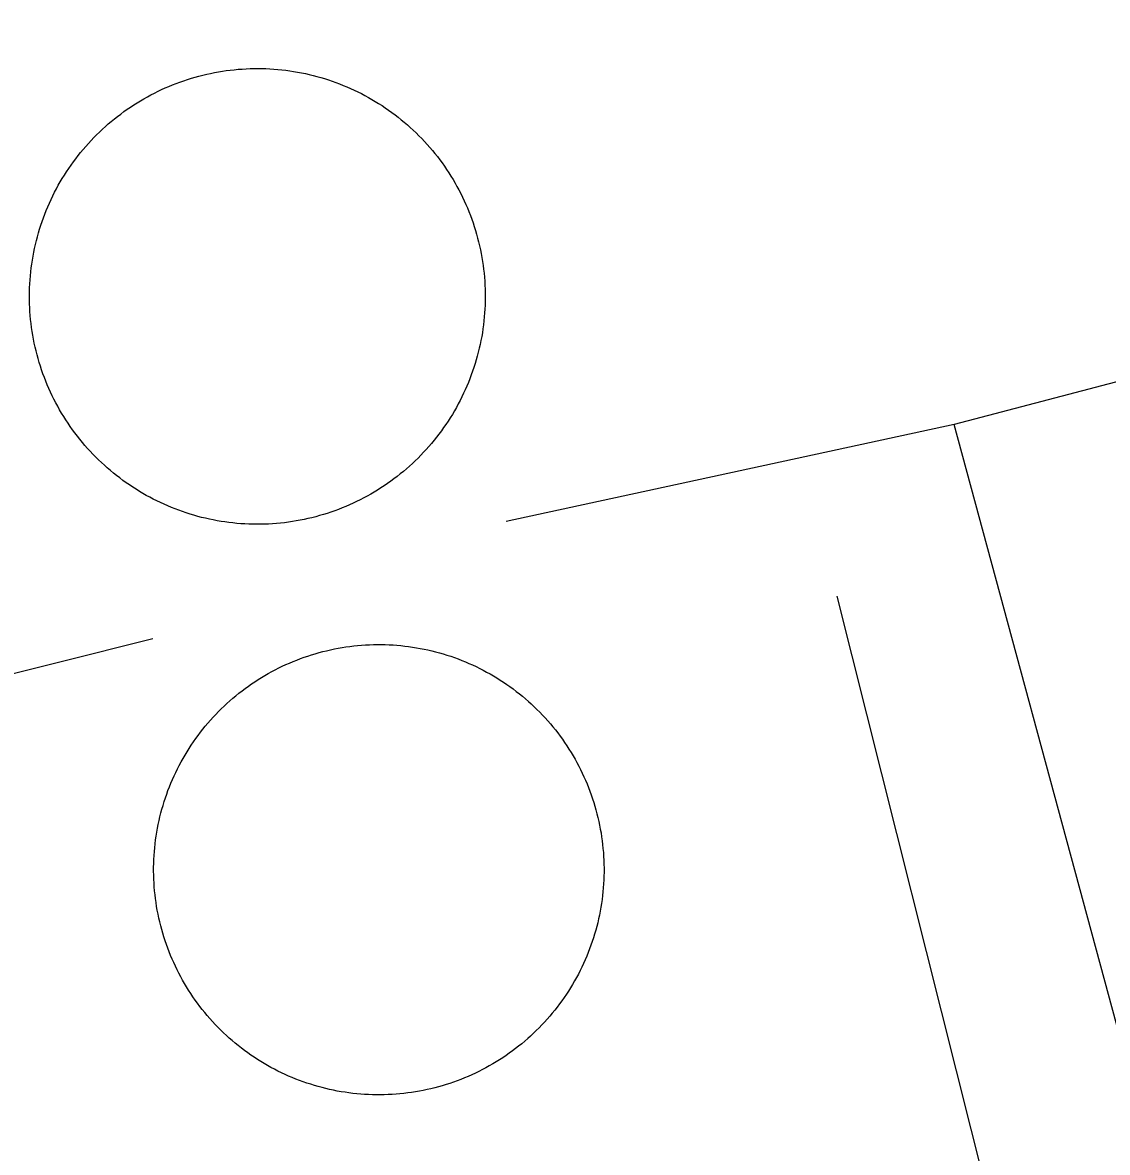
# Model space of a CAD drawing. Extents: x 3651524 to 3689615, y 505651 to 531377.
# Drawn here: x 3674970.5 to 3675045.3, y 514482.2 to 514560.1 of the extents above; entities that cross this region are included whole.
import ezdxf

# ---------------------------------------------------------------- set-up
doc = ezdxf.new("R2010")
doc.units = 0
for name, color, linetype in [('V-DOMW-TANK', 7, 'Continuous'), ('V-RAIL-TRAK', 7, 'Continuous'), ('V-UTIL-LINE', 7, 'Continuous')]:
    doc.layers.add(name, color=color, linetype=linetype)

msp = doc.modelspace()

# ---------------------------------------------------------------- linework, layer by layer
at = {"layer": 'V-DOMW-TANK'}
for points in [[(3674974.136, 514550.748), (3674974.302, 514550.965), (3674974.474, 514551.18), (3674974.65, 514551.391), (3674974.828, 514551.6), (3674975.01, 514551.805), (3674975.197, 514552.006), (3674975.385, 514552.204), (3674975.577, 514552.399), (3674975.774, 514552.591), (3674975.975, 514552.78), (3674976.178, 514552.964), (3674976.382, 514553.146), (3674976.591, 514553.322), (3674976.804, 514553.497), (3674977.019, 514553.667), (3674977.236, 514553.832), (3674977.46, 514553.996), (3674977.683, 514554.156), (3674977.908, 514554.31), (3674978.137, 514554.459), (3674978.369, 514554.607), (3674978.604, 514554.752), (3674978.84, 514554.887), (3674979.08, 514555.022), (3674979.321, 514555.153), (3674979.565, 514555.278), (3674979.811, 514555.399), (3674980.059, 514555.518), (3674980.308, 514555.631), (3674980.558, 514555.739), (3674980.814, 514555.844), (3674981.07, 514555.942), (3674981.326, 514556.038), (3674981.586, 514556.128), (3674981.846, 514556.216), (3674982.109, 514556.298), (3674982.371, 514556.374), (3674982.635, 514556.448), (3674982.901, 514556.515), (3674983.167, 514556.579), (3674983.436, 514556.636), (3674983.706, 514556.691), (3674983.974, 514556.741), (3674984.247, 514556.784), (3674984.517, 514556.825), (3674984.789, 514556.859), (3674985.064, 514556.89), (3674985.334, 514556.915), (3674985.609, 514556.935), (3674985.883, 514556.952), (3674986.155, 514556.962), (3674986.43, 514556.968), (3674986.704, 514556.97), (3674986.979, 514556.968), (3674987.253, 514556.96), (3674987.528, 514556.947), (3674987.802, 514556.929), (3674988.072, 514556.906), (3674988.347, 514556.88), (3674988.619, 514556.847)], [(3674988.619, 514556.847), (3674988.892, 514556.81), (3674989.164, 514556.769), (3674989.434, 514556.724), (3674989.703, 514556.673), (3674989.971, 514556.618), (3674990.239, 514556.556), (3674990.505, 514556.493), (3674990.772, 514556.423), (3674991.036, 514556.349), (3674991.298, 514556.27), (3674991.56, 514556.188), (3674991.82, 514556.1), (3674992.078, 514556.007), (3674992.334, 514555.909), (3674992.59, 514555.809), (3674992.842, 514555.702), (3674993.094, 514555.594), (3674993.344, 514555.479), (3674993.59, 514555.36), (3674993.835, 514555.237), (3674994.079, 514555.106), (3674994.319, 514554.977), (3674994.558, 514554.842), (3674994.794, 514554.701), (3674995.027, 514554.557), (3674995.259, 514554.41), (3674995.486, 514554.258), (3674995.711, 514554.101), (3674995.935, 514553.941), (3674996.154, 514553.777), (3674996.373, 514553.609), (3674996.586, 514553.437), (3674996.797, 514553.263), (3674997.006, 514553.085), (3674997.211, 514552.903), (3674997.413, 514552.716), (3674997.61, 514552.528), (3674997.806, 514552.333), (3674997.997, 514552.139), (3674998.185, 514551.938), (3674998.37, 514551.735), (3674998.552, 514551.528), (3674998.73, 514551.32), (3674998.904, 514551.109), (3674999.074, 514550.894), (3674999.24, 514550.674), (3674999.402, 514550.453), (3674999.562, 514550.23), (3674999.715, 514550.003), (3674999.867, 514549.775), (3675000.012, 514549.542), (3675000.156, 514549.308), (3675000.295, 514549.071), (3675000.428, 514548.833), (3675000.559, 514548.592), (3675000.686, 514548.348), (3675000.809, 514548.102), (3675000.924, 514547.854), (3675001.036, 514547.602), (3675001.147, 514547.35), (3675001.249, 514547.099), (3675001.35, 514546.843), (3675001.446, 514546.585), (3675001.536, 514546.326), (3675001.622, 514546.066), (3675001.704, 514545.806), (3675001.782, 514545.54), (3675001.853, 514545.276), (3675001.921, 514545.01), (3675001.984, 514544.743), (3675002.044, 514544.475), (3675002.097, 514544.207), (3675002.146, 514543.936), (3675002.191, 514543.666), (3675002.23, 514543.394), (3675002.267, 514543.119), (3675002.296, 514542.849), (3675002.322, 514542.577), (3675002.343, 514542.302), (3675002.357, 514542.03), (3675002.369, 514541.755), (3675002.376, 514541.479), (3675002.378, 514541.206), (3675002.376, 514540.932), (3675002.367, 514540.658), (3675002.355, 514540.383), (3675002.337, 514540.111), (3675002.314, 514539.836), (3675002.288, 514539.564), (3675002.255, 514539.292), (3675002.218, 514539.019), (3675002.177, 514538.749), (3675002.132, 514538.479), (3675002.081, 514538.208), (3675002.025, 514537.94), (3675001.966, 514537.672), (3675001.9, 514537.405), (3675001.831, 514537.139), (3675001.757, 514536.875), (3675001.677, 514536.613)], [(3674979.487, 514527.268), (3674979.243, 514527.397), (3674979.002, 514527.528), (3674978.764, 514527.663), (3674978.527, 514527.804), (3674978.295, 514527.948), (3674978.064, 514528.095), (3674977.834, 514528.247), (3674977.609, 514528.404), (3674977.386, 514528.564), (3674977.167, 514528.728), (3674976.95, 514528.898), (3674976.735, 514529.066), (3674976.524, 514529.242), (3674976.315, 514529.42), (3674976.11, 514529.603), (3674975.909, 514529.789), (3674975.711, 514529.977), (3674975.516, 514530.172), (3674975.324, 514530.366), (3674975.135, 514530.567), (3674974.951, 514530.77), (3674974.769, 514530.975), (3674974.592, 514531.186), (3674974.418, 514531.397), (3674974.248, 514531.612), (3674974.082, 514531.831), (3674973.919, 514532.052), (3674973.759, 514532.275), (3674973.605, 514532.502), (3674973.456, 514532.73), (3674973.308, 514532.963), (3674973.163, 514533.197), (3674973.028, 514533.434), (3674972.893, 514533.672), (3674972.761, 514533.914), (3674972.637, 514534.157), (3674972.514, 514534.403), (3674972.397, 514534.653), (3674972.284, 514534.903), (3674972.176, 514535.155), (3674972.071, 514535.407), (3674971.973, 514535.663), (3674971.877, 514535.921), (3674971.785, 514536.179), (3674971.699, 514536.439), (3674971.617, 514536.701), (3674971.541, 514536.965), (3674971.467, 514537.229), (3674971.4, 514537.496), (3674971.336, 514537.762), (3674971.277, 514538.03), (3674971.223, 514538.298), (3674971.174, 514538.569), (3674971.129, 514538.839), (3674971.09, 514539.111), (3674971.056, 514539.384), (3674971.025, 514539.656), (3674971, 514539.929), (3674970.978, 514540.203), (3674970.963, 514540.475), (3674970.951, 514540.75), (3674970.945, 514541.024), (3674970.943, 514541.299), (3674970.947, 514541.573), (3674970.955, 514541.848), (3674970.967, 514542.122), (3674970.984, 514542.394), (3674971.006, 514542.669), (3674971.035, 514542.943), (3674971.066, 514543.214), (3674971.103, 514543.486), (3674971.144, 514543.756), (3674971.191, 514544.027), (3674971.24, 514544.297), (3674971.295, 514544.565), (3674971.357, 514544.833), (3674971.42, 514545.1), (3674971.49, 514545.366), (3674971.563, 514545.63), (3674971.641, 514545.892), (3674971.727, 514546.154), (3674971.813, 514546.415), (3674971.905, 514546.673), (3674972.004, 514546.929), (3674972.104, 514547.183), (3674972.209, 514547.437), (3674972.321, 514547.688), (3674972.434, 514547.936), (3674972.553, 514548.184), (3674972.675, 514548.43), (3674972.804, 514548.673), (3674972.936, 514548.913), (3674973.071, 514549.151), (3674973.212, 514549.388), (3674973.355, 514549.62), (3674973.503, 514549.851), (3674973.654, 514550.08), (3674973.812, 514550.306), (3674973.972, 514550.529), (3674974.136, 514550.748)], [(3675001.677, 514536.613), (3675001.595, 514536.353), (3675001.507, 514536.093), (3675001.415, 514535.833), (3675001.319, 514535.574), (3675001.216, 514535.323), (3675001.112, 514535.071), (3675001.001, 514534.817), (3675000.887, 514534.569), (3675000.768, 514534.321), (3675000.645, 514534.075), (3675000.518, 514533.832), (3675000.385, 514533.592), (3675000.25, 514533.354), (3675000.11, 514533.117), (3674999.967, 514532.883), (3674999.818, 514532.652), (3674999.666, 514532.425), (3674999.51, 514532.199), (3674999.351, 514531.976), (3674999.187, 514531.757), (3674999.017, 514531.54), (3674998.847, 514531.325), (3674998.673, 514531.114), (3674998.493, 514530.905), (3674998.31, 514530.7), (3674998.126, 514530.5), (3674997.936, 514530.301), (3674997.743, 514530.106), (3674997.546, 514529.914), (3674997.35, 514529.725), (3674997.145, 514529.541), (3674996.938, 514529.359), (3674996.729, 514529.183), (3674996.518, 514529.009), (3674996.301, 514528.839), (3674996.084, 514528.673), (3674995.863, 514528.507), (3674995.64, 514528.351), (3674995.412, 514528.196), (3674995.183, 514528.046), (3674994.952, 514527.899), (3674994.718, 514527.755), (3674994.481, 514527.618), (3674994.241, 514527.483), (3674993.999, 514527.352), (3674993.758, 514527.225), (3674993.51, 514527.108), (3674993.262, 514526.989), (3674993.012, 514526.875), (3674992.76, 514526.766), (3674992.506, 514526.662), (3674992.252, 514526.561), (3674991.994, 514526.467), (3674991.736, 514526.377), (3674991.476, 514526.289), (3674991.214, 514526.207), (3674990.95, 514526.131), (3674990.686, 514526.057), (3674990.419, 514525.99), (3674990.153, 514525.926), (3674989.885, 514525.869), (3674989.617, 514525.814), (3674989.346, 514525.767), (3674989.076, 514525.722), (3674988.803, 514525.681), (3674988.531, 514525.644), (3674988.259, 514525.617), (3674987.986, 514525.59), (3674987.712, 514525.57), (3674987.44, 514525.554), (3674987.165, 514525.543), (3674986.891, 514525.537), (3674986.616, 514525.535), (3674986.342, 514525.537), (3674986.067, 514525.545), (3674985.793, 514525.558), (3674985.521, 514525.576), (3674985.246, 514525.599), (3674984.972, 514525.625), (3674984.701, 514525.658), (3674984.429, 514525.695), (3674984.159, 514525.734), (3674983.888, 514525.781), (3674983.618, 514525.832), (3674983.35, 514525.887), (3674983.081, 514525.949), (3674982.815, 514526.012), (3674982.549, 514526.082), (3674982.285, 514526.156), (3674982.023, 514526.236), (3674981.762, 514526.318), (3674981.502, 514526.406), (3674981.242, 514526.498), (3674980.986, 514526.596), (3674980.732, 514526.696), (3674980.478, 514526.803), (3674980.226, 514526.911), (3674979.979, 514527.026), (3674979.731, 514527.145), (3674979.487, 514527.268)], [(3674980.323, 514506.667), (3674980.409, 514506.923), (3674980.499, 514507.177), (3674980.599, 514507.431), (3674980.702, 514507.681), (3674980.808, 514507.931), (3674980.919, 514508.178), (3674981.033, 514508.422), (3674981.152, 514508.666), (3674981.277, 514508.907), (3674981.404, 514509.147), (3674981.535, 514509.383), (3674981.672, 514509.618), (3674981.814, 514509.85), (3674981.957, 514510.081), (3674982.104, 514510.306), (3674982.256, 514510.532), (3674982.412, 514510.753), (3674982.571, 514510.972), (3674982.735, 514511.189), (3674982.903, 514511.402), (3674983.073, 514511.611), (3674983.249, 514511.82), (3674983.427, 514512.022), (3674983.608, 514512.223), (3674983.794, 514512.422), (3674983.982, 514512.616), (3674984.175, 514512.809), (3674984.37, 514512.995), (3674984.568, 514513.182), (3674984.771, 514513.362), (3674984.976, 514513.54), (3674985.181, 514513.712), (3674985.394, 514513.882), (3674985.609, 514514.05), (3674985.824, 514514.212), (3674986.045, 514514.372), (3674986.266, 514514.525), (3674986.491, 514514.677), (3674986.719, 514514.824), (3674986.95, 514514.968), (3674987.181, 514515.107), (3674987.417, 514515.242), (3674987.655, 514515.373), (3674987.894, 514515.5), (3674988.136, 514515.623), (3674988.38, 514515.74), (3674988.625, 514515.854), (3674988.873, 514515.965), (3674989.123, 514516.069), (3674989.375, 514516.17), (3674989.627, 514516.268), (3674989.883, 514516.36), (3674990.139, 514516.446), (3674990.397, 514516.53), (3674990.657, 514516.608), (3674990.917, 514516.684), (3674991.179, 514516.753), (3674991.441, 514516.817), (3674991.705, 514516.88), (3674991.972, 514516.934), (3674992.238, 514516.985), (3674992.504, 514517.032), (3674992.772, 514517.075), (3674993.041, 514517.112), (3674993.309, 514517.145), (3674993.579, 514517.171), (3674993.85, 514517.194), (3674994.12, 514517.212), (3674994.39, 514517.226), (3674994.661, 514517.235), (3674994.931, 514517.241), (3674995.203, 514517.239), (3674995.474, 514517.235), (3674995.746, 514517.224), (3674996.017, 514517.21), (3674996.287, 514517.19), (3674996.557, 514517.165), (3674996.825, 514517.136), (3674997.096, 514517.104), (3674997.364, 514517.065), (3674997.63, 514517.022), (3674997.899, 514516.975), (3674998.163, 514516.923), (3674998.429, 514516.866), (3674998.693, 514516.805), (3674998.955, 514516.739), (3674999.218, 514516.667), (3674999.478, 514516.592), (3674999.738, 514516.512), (3674999.994, 514516.428), (3675000.25, 514516.34), (3675000.506, 514516.245), (3675000.758, 514516.149), (3675001.01, 514516.047), (3675001.257, 514515.94), (3675001.505, 514515.83), (3675001.751, 514515.717), (3675001.995, 514515.594), (3675002.236, 514515.471), (3675002.474, 514515.344)], [(3675002.474, 514515.344), (3675002.711, 514515.213), (3675002.947, 514515.076), (3675003.178, 514514.937), (3675003.408, 514514.789), (3675003.635, 514514.644), (3675003.858, 514514.494), (3675004.082, 514514.337), (3675004.301, 514514.177), (3675004.516, 514514.013), (3675004.729, 514513.845), (3675004.94, 514513.675), (3675005.147, 514513.501), (3675005.351, 514513.323), (3675005.552, 514513.141), (3675005.751, 514512.954), (3675005.945, 514512.766), (3675006.136, 514512.573), (3675006.326, 514512.379), (3675006.508, 514512.18), (3675006.689, 514511.979), (3675006.867, 514511.775), (3675007.039, 514511.566), (3675007.211, 514511.355), (3675007.377, 514511.142), (3675007.541, 514510.925), (3675007.698, 514510.704), (3675007.854, 514510.482), (3675008.006, 514510.257), (3675008.153, 514510.03), (3675008.294, 514509.8), (3675008.434, 514509.567), (3675008.569, 514509.331), (3675008.7, 514509.094), (3675008.827, 514508.854), (3675008.948, 514508.613), (3675009.066, 514508.369), (3675009.183, 514508.123), (3675009.292, 514507.875), (3675009.398, 514507.625), (3675009.499, 514507.376), (3675009.595, 514507.122), (3675009.687, 514506.866), (3675009.775, 514506.61), (3675009.859, 514506.354), (3675009.937, 514506.094), (3675010.011, 514505.831), (3675010.08, 514505.569), (3675010.146, 514505.309), (3675010.207, 514505.043), (3675010.262, 514504.777), (3675010.314, 514504.512), (3675010.361, 514504.244), (3675010.402, 514503.976), (3675010.439, 514503.708), (3675010.471, 514503.439), (3675010.498, 514503.169), (3675010.523, 514502.899), (3675010.541, 514502.628), (3675010.555, 514502.358), (3675010.563, 514502.086), (3675010.568, 514501.817), (3675010.568, 514501.545), (3675010.561, 514501.275), (3675010.551, 514501.004), (3675010.537, 514500.734), (3675010.518, 514500.464), (3675010.494, 514500.193), (3675010.465, 514499.923), (3675010.43, 514499.655), (3675010.393, 514499.386), (3675010.348, 514499.118), (3675010.301, 514498.852), (3675010.25, 514498.586), (3675010.193, 514498.321), (3675010.131, 514498.057), (3675010.066, 514497.795), (3675009.994, 514497.533), (3675009.92, 514497.271), (3675009.841, 514497.013), (3675009.752, 514496.755), (3675009.666, 514496.499), (3675009.576, 514496.245), (3675009.476, 514495.991), (3675009.374, 514495.741), (3675009.267, 514495.491), (3675009.159, 514495.243), (3675009.042, 514494.997), (3675008.923, 514494.756), (3675008.798, 514494.514), (3675008.671, 514494.272), (3675008.54, 514494.037), (3675008.403, 514493.803), (3675008.262, 514493.572), (3675008.118, 514493.341), (3675007.971, 514493.115), (3675007.819, 514492.89), (3675007.664, 514492.669), (3675007.504, 514492.45), (3675007.34, 514492.233), (3675007.172, 514492.02)], [(3674983.387, 514491.44), (3674983.208, 514491.647), (3674983.036, 514491.856), (3674982.864, 514492.069), (3674982.698, 514492.28), (3674982.535, 514492.497), (3674982.377, 514492.716), (3674982.221, 514492.939), (3674982.07, 514493.165), (3674981.924, 514493.392), (3674981.781, 514493.621), (3674981.642, 514493.855), (3674981.506, 514494.09), (3674981.375, 514494.326), (3674981.248, 514494.565), (3674981.128, 514494.807), (3674981.009, 514495.053), (3674980.894, 514495.299), (3674980.784, 514495.546), (3674980.677, 514495.794), (3674980.577, 514496.046), (3674980.48, 514496.3), (3674980.388, 514496.554), (3674980.3, 514496.812), (3674980.216, 514497.07), (3674980.138, 514497.328), (3674980.065, 514497.588), (3674979.995, 514497.85), (3674979.929, 514498.115), (3674979.868, 514498.379), (3674979.813, 514498.643), (3674979.762, 514498.909), (3674979.716, 514499.177), (3674979.673, 514499.444), (3674979.637, 514499.714), (3674979.604, 514499.982), (3674979.577, 514500.253), (3674979.553, 514500.521), (3674979.534, 514500.791), (3674979.522, 514501.064), (3674979.512, 514501.334), (3674979.508, 514501.604), (3674979.508, 514501.877), (3674979.514, 514502.145), (3674979.524, 514502.417), (3674979.538, 514502.688), (3674979.559, 514502.958), (3674979.581, 514503.228), (3674979.61, 514503.499), (3674979.645, 514503.767), (3674979.682, 514504.035), (3674979.723, 514504.304), (3674979.774, 514504.57), (3674979.825, 514504.836), (3674979.882, 514505.1), (3674979.944, 514505.364), (3674980.009, 514505.629), (3674980.081, 514505.889), (3674980.155, 514506.149), (3674980.235, 514506.409), (3674980.323, 514506.667)], [(3675007.172, 514492.02), (3675007.002, 514491.809), (3675006.828, 514491.602), (3675006.65, 514491.399), (3675006.467, 514491.196), (3675006.281, 514491), (3675006.093, 514490.805), (3675005.9, 514490.613), (3675005.706, 514490.426), (3675005.507, 514490.24), (3675005.306, 514490.06), (3675005.099, 514489.882), (3675004.895, 514489.71), (3675004.682, 514489.54), (3675004.467, 514489.372), (3675004.252, 514489.21), (3675004.03, 514489.05), (3675003.809, 514488.896), (3675003.584, 514488.745), (3675003.357, 514488.597), (3675003.125, 514488.454), (3675002.894, 514488.315), (3675002.658, 514488.18), (3675002.421, 514488.049), (3675002.181, 514487.924), (3675001.939, 514487.799), (3675001.696, 514487.682), (3675001.45, 514487.567), (3675001.202, 514487.457), (3675000.952, 514487.352), (3675000.7, 514487.25), (3675000.448, 514487.154), (3675000.192, 514487.061), (3674999.936, 514486.973), (3674999.678, 514486.891), (3674999.418, 514486.812), (3674999.158, 514486.738), (3674998.896, 514486.668), (3674998.634, 514486.603), (3674998.37, 514486.543), (3674998.103, 514486.486), (3674997.837, 514486.435), (3674997.571, 514486.39), (3674997.303, 514486.347), (3674997.034, 514486.31), (3674996.766, 514486.277), (3674996.496, 514486.25), (3674996.225, 514486.226), (3674995.955, 514486.207), (3674995.685, 514486.195), (3674995.414, 514486.185), (3674995.14, 514486.181), (3674994.872, 514486.183), (3674994.601, 514486.187), (3674994.329, 514486.197), (3674994.059, 514486.212), (3674993.788, 514486.232), (3674993.518, 514486.255), (3674993.25, 514486.281), (3674992.979, 514486.318), (3674992.711, 514486.357), (3674992.445, 514486.398), (3674992.177, 514486.447), (3674991.912, 514486.498), (3674991.646, 514486.556), (3674991.382, 514486.617), (3674991.12, 514486.683), (3674990.858, 514486.754), (3674990.598, 514486.828), (3674990.339, 514486.91), (3674990.081, 514486.994), (3674989.825, 514487.082), (3674989.569, 514487.174), (3674989.318, 514487.272), (3674989.066, 514487.375), (3674988.818, 514487.481), (3674988.57, 514487.592), (3674988.324, 514487.707), (3674988.081, 514487.825), (3674987.839, 514487.95), (3674987.601, 514488.077), (3674987.364, 514488.208), (3674987.128, 514488.346), (3674986.897, 514488.485), (3674986.667, 514488.628), (3674986.44, 514488.778), (3674986.217, 514488.929), (3674985.994, 514489.087), (3674985.774, 514489.245), (3674985.559, 514489.408), (3674985.346, 514489.576), (3674985.136, 514489.746), (3674984.929, 514489.923), (3674984.724, 514490.101), (3674984.523, 514490.281), (3674984.324, 514490.467), (3674984.13, 514490.656), (3674983.939, 514490.846), (3674983.749, 514491.043), (3674983.567, 514491.241), (3674983.387, 514491.44)]]:
    msp.add_lwpolyline(points, dxfattribs=at)
at = {"layer": 'V-RAIL-TRAK'}
msp.add_lwpolyline([(3675164.311, 513904.031), (3675165.028, 513912.88), (3675165.513, 513921.748), (3675165.771, 513930.626), (3675165.8, 513939.506), (3675165.599, 513948.386), (3675165.169, 513957.26), (3675164.51, 513966.12), (3675163.623, 513974.957), (3675162.507, 513983.772), (3675161.165, 513992.551), (3675159.596, 514001.296), (3675157.802, 514009.994), (3675145.082, 514058.28), (3675132.569, 514106.617), (3675120.26, 514155.005), (3675070.041, 514338.393), (3675050.272, 514426.578), (3675026.64, 514520.585)], dxfattribs=at)
at = {"layer": 'V-UTIL-LINE'}
for points in [[(3674979.456, 514517.63), (3674908.419, 514499.823), (3674868.135, 514636.733), (3674856.54, 514671.515)], [(3675065.726, 514540.545), (3675034.722, 514532.425), (3675003.826, 514525.738)], [(3675170.781, 514012.712), (3675119.851, 514217.917), (3675034.722, 514532.425)]]:
    msp.add_lwpolyline(points, dxfattribs=at)

doc.saveas('drawing.dxf')
